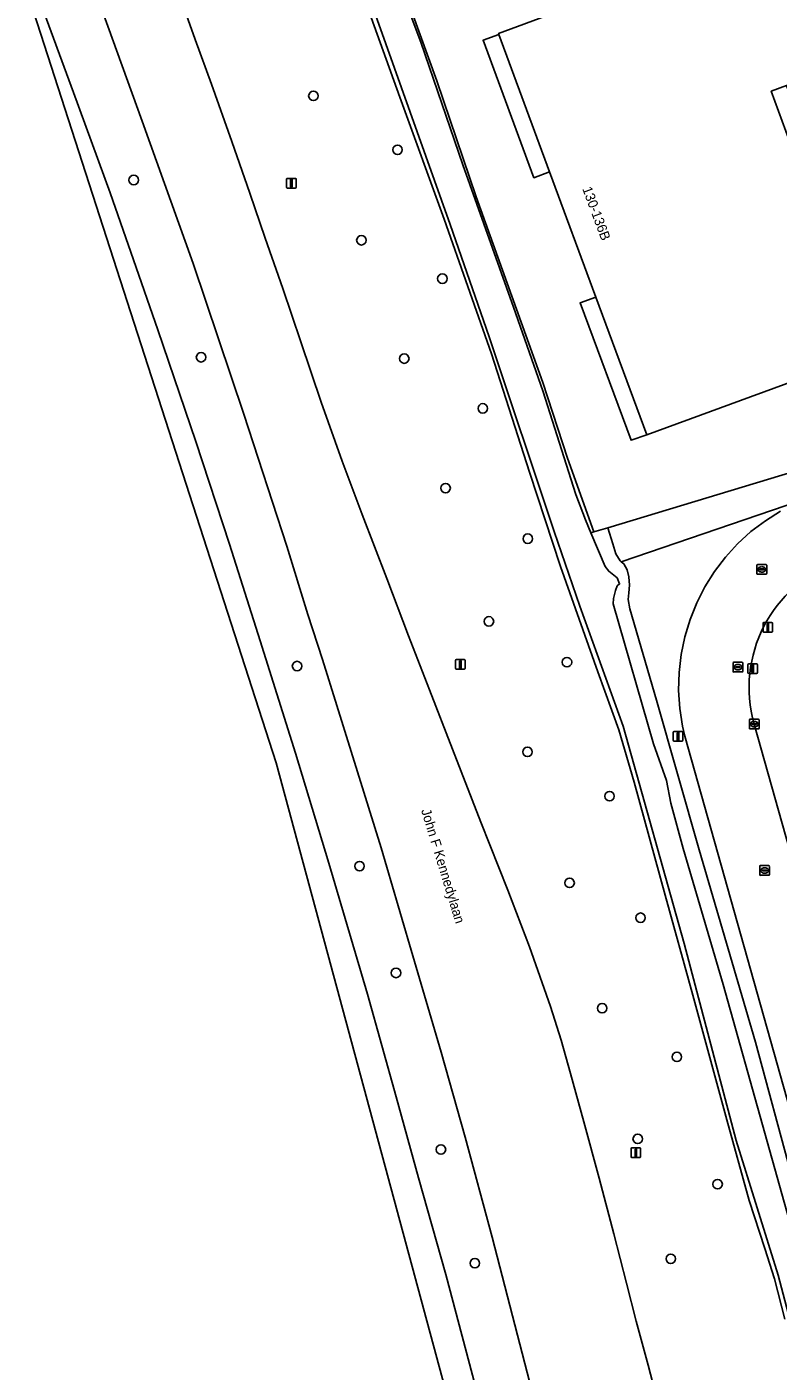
# Model space of a CAD drawing. Extents: x 161385 to 162589, y 388479 to 389756.
# Drawn here: x 162014 to 162091.3, y 388588.6 to 388726.9 of the extents above; entities that cross this region are included whole.
import ezdxf

# ---------------------------------------------------------------- set-up
doc = ezdxf.new("R2010")
doc.units = 0
for name, color, linetype in [('IMGEO_Afsluitpaal', 7, 'Continuous'), ('IMGEO_Berm_groen', 7, 'Continuous'), ('IMGEO_Boom', 7, 'Continuous'), ('IMGEO_Erf', 7, 'Continuous'), ('IMGEO_Groenvoorziening', 7, 'Continuous'), ('IMGEO_Hek', 7, 'Continuous'), ('IMGEO_Kolk', 7, 'Continuous'), ('IMGEO_Lichtmast', 7, 'Continuous'), ('IMGEO_Oever', 7, 'Continuous'), ('IMGEO_Openbare_ruimte_label', 7, 'Continuous'), ('IMGEO_Pand', 7, 'Continuous'), ('IMGEO_Pand_nummerreeks', 7, 'Continuous'), ('IMGEO_Pand_overbouw', 7, 'Continuous'), ('IMGEO_Rijbaan_autoweg', 7, 'Continuous'), ('IMGEO_Rijbaan_lokaal_gesloten', 7, 'Continuous'), ('IMGEO_Rioolput', 7, 'Continuous'), ('IMGEO_Waterloop', 7, 'Continuous')]:
    doc.layers.add(name, color=color, linetype=linetype)

msp = doc.modelspace()

# ---------------------------------------------------------------- linework, layer by layer
at = {"layer": 'IMGEO_Afsluitpaal'}
for p, q in [((162089.78, 388664.76), (162089.78, 388665.56)), ((162089.78, 388665.56), (162089.78, 388664.76)), ((162089.88, 388665.66), (162090.67, 388665.66)), ((162090.67, 388665.66), (162089.88, 388665.66)), ((162090.67, 388664.66), (162089.88, 388664.66)), ((162089.88, 388664.66), (162090.67, 388664.66)), ((162090.77, 388665.56), (162090.77, 388664.76)), ((162090.77, 388664.76), (162090.77, 388665.56)), ((162088.22, 388660.5), (162088.22, 388661.3)), ((162088.22, 388661.3), (162088.22, 388660.5)), ((162088.32, 388661.4), (162089.11, 388661.4)), ((162089.11, 388661.4), (162088.32, 388661.4)), ((162089.11, 388660.4), (162088.32, 388660.4)), ((162088.32, 388660.4), (162089.11, 388660.4)), ((162089.21, 388661.3), (162089.21, 388660.5)), ((162089.21, 388660.5), (162089.21, 388661.3))]:
    msp.add_line(p, q, dxfattribs=at)
for points in [[(162090.2, 388665.53), (162090.35, 388665.53), (162090.35, 388664.78), (162090.2, 388664.78), (162090.2, 388665.53)], [(162088.64, 388661.28), (162088.79, 388661.28), (162088.79, 388660.53), (162088.64, 388660.53), (162088.64, 388661.28)]]:
    msp.add_lwpolyline(points, dxfattribs=at)
for centre, start, end in [((162089.88, 388665.56), 90, 180), ((162089.88, 388665.56), 90, 180), ((162089.88, 388664.76), 180, 270), ((162089.88, 388664.76), 180, 270), ((162090.67, 388665.56), 0, 90), ((162090.67, 388665.56), 360, 90), ((162090.67, 388664.76), 270, 0), ((162090.67, 388664.76), 270, 0), ((162088.32, 388661.3), 90, 180), ((162088.32, 388661.3), 90, 180), ((162088.32, 388660.5), 180, 270), ((162088.32, 388660.5), 180, 270), ((162089.11, 388661.3), 0, 90), ((162089.11, 388661.3), 360, 90), ((162089.11, 388660.5), 270, 0), ((162089.11, 388660.5), 270, 0)]:
    msp.add_arc(centre, 0.1, start, end, dxfattribs=at)
at = {"layer": 'IMGEO_Berm_groen'}
for points in [[(162066.98, 388582.79), (162064.52, 388592.31), (162061.92, 388602.39), (162059.14, 388612.7), (162056.68, 388621.43), (162053.41, 388632.5), (162050.48, 388642.45), (162047.42, 388652.39), (162044.45, 388661.85), (162042.95, 388666.49), (162040.8, 388673.5), (162036.37, 388687.09), (162031.15, 388702.59), (162025.9, 388717.23), (162020.3, 388732.75)], [(162015.35, 388729.73), (162018.85, 388720.21), (162022.61, 388709.88), (162025.01, 388702.99), (162027.52, 388695.78), (162031.42, 388684.29), (162034.88, 388673.71), (162038.05, 388663.78), (162041.67, 388652.21), (162045.12, 388640.89), (162049.09, 388627.42), (162052.04, 388616.85), (162054.33, 388608.5), (162057.13, 388598.56), (162060.49, 388585.85)], [(162029.58, 388730.7), (162031.37, 388725.66), (162033.04, 388721.07), (162035.11, 388715.16), (162036.99, 388709.84), (162038.57, 388705.19), (162040.37, 388700.02), (162042.24, 388694.53), (162044.33, 388688.34), (162046.49, 388682.26), (162048.54, 388676.78), (162051.07, 388670.17), (162053.31, 388664.28), (162055.47, 388658.72), (162057.84, 388652.62), (162060.74, 388645.12), (162063.54, 388638.1), (162065.76, 388632.28), (162067.92, 388626.13), (162069.02, 388622.67), (162069.99, 388619.24), (162071.33, 388614.27), (162072.92, 388608.46), (162074.43, 388602.73), (162075.73, 388597.68), (162076.74, 388593.77), (162077.96, 388589.21), (162079.43, 388583.53)], [(162092.04, 388593.96), (162090.95, 388598.12), (162089.96, 388601.22), (162088.37, 388606.18), (162086.05, 388614.47), (162082.57, 388627.3), (162079.72, 388637.61), (162076.52, 388649.23), (162074.93, 388654.62), (162072.79, 388660.57), (162068.95, 388671.4), (162065.76, 388681.14), (162061.83, 388693.31), (162056.96, 388707.16), (162052.41, 388719.71), (162048.68, 388730.13)]]:
    msp.add_lwpolyline(points, dxfattribs=at)
at = {"layer": 'IMGEO_Boom'}
for centre in [(162043.52, 388719.85), (162052.18, 388714.3), (162025.03, 388711.19), (162048.46, 388704.99), (162056.79, 388701.04), (162031.96, 388692.95), (162052.87, 388692.81), (162060.95, 388687.69), (162057.12, 388679.48), (162065.58, 388674.28), (162061.58, 388665.77), (162041.84, 388661.17), (162069.61, 388661.57), (162065.55, 388652.34), (162073.99, 388647.78), (162048.27, 388640.58), (162069.88, 388638.86), (162077.18, 388635.27), (162052.02, 388629.59), (162073.23, 388625.96), (162080.92, 388620.95), (162056.64, 388611.42), (162076.89, 388612.51), (162085.11, 388607.85), (162060.13, 388599.72), (162080.29, 388600.17)]:
    msp.add_circle(centre, 0.489, dxfattribs=at)
at = {"layer": 'IMGEO_Erf'}
msp.add_lwpolyline([(162100.98, 388807.67), (162082.94, 388800.48), (162082.7, 388801.15), (162081.39, 388800.67), (162075.94, 388798.34), (162071.59, 388796.48), (162071.8, 388795.96), (162037.23, 388781.58), (162036.19, 388781.14), (162035.9, 388781.53), (162034.73, 388780.98), (162034.72, 388780.97), (162034.77, 388780.32), (162037.88, 388771.39), (162041.72, 388760.78), (162051.93, 388733.28), (162056.23, 388721.39), (162060.26, 388709.47), (162067.13, 388690.35), (162069.68, 388682.58), (162072.39, 388674.98), (162073.83, 388675.41), (162119.72, 388689.28)], dxfattribs=at)
msp.add_lwpolyline([(162103.86, 388741.53), (162109.16, 388727.22), (162092.2, 388720.9), (162090.62, 388720.32), (162095.53, 388706.94), (162100.56, 388693.3), (162077.83, 388684.95), (162072.57, 388699.15), (162067.82, 388712.03), (162062.6, 388726.17), (162062.57, 388726.27)], close=True, dxfattribs=at)
at = {"layer": 'IMGEO_Groenvoorziening'}
for points in [[(162119.72, 388689.28), (162073.83, 388675.41)], [(162073.83, 388675.41), (162074.33, 388673.76), (162074.63, 388672.71), (162075.07, 388671.99), (162075.2, 388671.89), (162094.96, 388678.66), (162113.18, 388684.13), (162118, 388685.57), (162118.61, 388686.06)], [(162094.96, 388678.66), (162075.2, 388671.89), (162075.47, 388671.69), (162075.79, 388671.06), (162075.96, 388670.35), (162076.05, 388669.51), (162075.99, 388668.7), (162075.89, 388668.02), (162076.09, 388667.06), (162078.83, 388657.67), (162083.2, 388642.27), (162089, 388622.46), (162092.68, 388608.87)], [(162098, 388596.21), (162081.74, 388653.94), (162081.51, 388654.98), (162081.22, 388656.81), (162081.1, 388658.67), (162081.15, 388660.52), (162081.36, 388662.37), (162081.73, 388664.18), (162082.27, 388665.96), (162082.96, 388667.68), (162083.81, 388669.34), (162084.79, 388670.91), (162085.92, 388672.38), (162087.17, 388673.75), (162088.54, 388675.01), (162090.02, 388676.13), (162091.58, 388677.12)], [(162088.88, 388655.2), (162100.01, 388615.65), (162102.41, 388607.11), (162107.65, 388606.58), (162108, 388606.67), (162107.45, 388608.41), (162112.04, 388609.8), (162111.6, 388611.39), (162108.23, 388623.36), (162108.09, 388623.32), (162107.86, 388624.25), (162103.49, 388623.05), (162093.53, 388658.24), (162100.3, 388660.15), (162098.26, 388666.85), (162119.52, 388673.29)]]:
    msp.add_lwpolyline(points, dxfattribs=at)
msp.add_arc((162102.05, 388658.99), 13.7, 109.3956, 196.0547, dxfattribs=at)
at = {"layer": 'IMGEO_Hek'}
for points in [[(162119.72, 388689.28), (162073.83, 388675.41), (162072.39, 388674.98)], [(162072.07, 388674.88), (162072.39, 388674.98)]]:
    msp.add_lwpolyline(points, dxfattribs=at)
at = {"layer": 'IMGEO_Kolk'}
for p, q in [((162088.38, 388654.77), (162088.38, 388655.63)), ((162088.46, 388655.7), (162089.31, 388655.7)), ((162089.31, 388654.7), (162088.46, 388654.7)), ((162088.64, 388655.19), (162088.64, 388655.21)), ((162088.68, 388655.24), (162089.08, 388655.24)), ((162089.08, 388655.16), (162088.68, 388655.16)), ((162088.87, 388655.48), (162088.9, 388655.48)), ((162088.89, 388654.92), (162088.87, 388654.92)), ((162089.13, 388655.21), (162089.13, 388655.19)), ((162089.38, 388655.63), (162089.38, 388654.77))]:
    msp.add_line(p, q, dxfattribs=at)
for points in [[(162088.38, 388654.77), (162088.38, 388655.63)], [(162088.46, 388655.7), (162089.31, 388655.7)], [(162089.31, 388654.7), (162088.46, 388654.7)], [(162089.38, 388655.63), (162089.38, 388654.77)]]:
    msp.add_lwpolyline(points, dxfattribs=at)
for centre, radius, start, end in [((162088.46, 388655.63), 0.0765, 91.552, 178.448), ((162088.46, 388655.63), 0.0765, 91.552, 178.448), ((162088.46, 388654.78), 0.0765, 181.552, 268.448), ((162088.46, 388654.78), 0.0765, 181.552, 268.448), ((162088.68, 388655.2), 0.0403, 85.8775, 175.7526), ((162088.68, 388655.19), 0.0366, 178.938, 274.7102), ((162089.09, 388655.21), 0.0386, 1.7309, 96.639), ((162089.08, 388655.2), 0.043, 264.8664, 352.4533), ((162089.31, 388655.63), 0.0765, 1.552, 88.448), ((162089.31, 388655.63), 0.0765, 1.552, 88.448), ((162089.31, 388654.78), 0.0765, 271.552, 358.448), ((162089.31, 388654.78), 0.0765, 271.552, 358.448)]:
    msp.add_arc(centre, radius, start, end, dxfattribs=at)
for centre, major_axis, ratio, start_param, end_param in [((162088.87, 388655.2), (-0.387, 0.002), 0.722429, 4.712389, 7.853982), ((162088.89, 388655.2), (-0.39, 0.002), 0.717154, 1.570796, 4.712389)]:
    msp.add_ellipse(centre, major_axis=major_axis, ratio=ratio, start_param=start_param, end_param=end_param, dxfattribs=at)
at = {"layer": 'IMGEO_Lichtmast'}
for p, q in [((162040.76, 388710.46), (162040.76, 388711.26)), ((162040.76, 388711.26), (162040.76, 388710.46)), ((162040.86, 388711.36), (162041.65, 388711.36)), ((162041.65, 388711.36), (162040.86, 388711.36)), ((162041.65, 388710.36), (162040.86, 388710.36)), ((162040.86, 388710.36), (162041.65, 388710.36)), ((162041.75, 388711.26), (162041.75, 388710.46)), ((162041.75, 388710.46), (162041.75, 388711.26)), ((162058.14, 388660.94), (162058.14, 388661.74)), ((162058.14, 388661.74), (162058.14, 388660.94)), ((162058.24, 388661.84), (162059.02, 388661.84)), ((162059.02, 388661.84), (162058.24, 388661.84)), ((162059.12, 388661.74), (162059.12, 388660.94)), ((162059.12, 388660.94), (162059.12, 388661.74)), ((162059.02, 388660.84), (162058.24, 388660.84)), ((162058.24, 388660.84), (162059.02, 388660.84)), ((162080.55, 388653.54), (162080.55, 388654.34)), ((162080.55, 388654.34), (162080.55, 388653.54)), ((162080.65, 388654.44), (162081.43, 388654.44)), ((162081.43, 388654.44), (162080.65, 388654.44)), ((162081.43, 388653.44), (162080.65, 388653.44)), ((162080.65, 388653.44), (162081.43, 388653.44)), ((162081.53, 388654.34), (162081.53, 388653.54)), ((162081.53, 388653.54), (162081.53, 388654.34)), ((162076.2, 388610.69), (162076.2, 388611.49)), ((162076.2, 388611.49), (162076.2, 388610.69)), ((162076.3, 388611.59), (162077.09, 388611.59)), ((162077.09, 388611.59), (162076.3, 388611.59)), ((162077.09, 388610.59), (162076.3, 388610.59)), ((162076.3, 388610.59), (162077.09, 388610.59)), ((162077.19, 388611.49), (162077.19, 388610.69)), ((162077.19, 388610.69), (162077.19, 388611.49))]:
    msp.add_line(p, q, dxfattribs=at)
for points in [[(162041.18, 388711.23), (162041.33, 388711.23), (162041.33, 388710.48), (162041.18, 388710.48), (162041.18, 388711.23)], [(162058.55, 388661.71), (162058.71, 388661.71), (162058.71, 388660.96), (162058.55, 388660.96), (162058.55, 388661.71)], [(162080.96, 388654.31), (162081.12, 388654.31), (162081.12, 388653.56), (162080.96, 388653.56), (162080.96, 388654.31)], [(162076.62, 388611.47), (162076.77, 388611.47), (162076.77, 388610.72), (162076.62, 388610.72), (162076.62, 388611.47)]]:
    msp.add_lwpolyline(points, dxfattribs=at)
for centre, start, end in [((162040.86, 388711.26), 90, 180), ((162040.86, 388711.26), 90, 180), ((162040.86, 388710.46), 180, 270), ((162040.86, 388710.46), 180, 270), ((162041.65, 388711.26), 0, 90), ((162041.65, 388711.26), 360, 90), ((162041.65, 388710.46), 270, 0), ((162041.65, 388710.46), 270, 0), ((162058.24, 388661.74), 90, 180), ((162058.24, 388661.74), 90, 180), ((162059.02, 388661.74), 0, 90), ((162059.02, 388661.74), 360, 90), ((162058.24, 388660.94), 180, 270), ((162058.24, 388660.94), 180, 270), ((162059.02, 388660.94), 270, 0), ((162059.02, 388660.94), 270, 0), ((162080.65, 388654.34), 90, 180), ((162080.65, 388654.34), 90, 180), ((162080.65, 388653.54), 180, 270), ((162080.65, 388653.54), 180, 270), ((162081.43, 388654.34), 0, 90), ((162081.43, 388654.34), 360, 90), ((162081.43, 388653.54), 270, 0), ((162081.43, 388653.54), 270, 0), ((162076.3, 388611.49), 90, 180), ((162076.3, 388611.49), 90, 180), ((162076.3, 388610.69), 180, 270), ((162076.3, 388610.69), 180, 270), ((162077.09, 388611.49), 0, 90), ((162077.09, 388611.49), 360, 90), ((162077.09, 388610.69), 270, 0), ((162077.09, 388610.69), 270, 0)]:
    msp.add_arc(centre, 0.1, start, end, dxfattribs=at)
at = {"layer": 'IMGEO_Oever'}
for points in [[(162041.28, 388760.87), (162054.57, 388725.36), (162058.91, 388712.75), (162064.12, 388698.1), (162067.11, 388689.48), (162070.53, 388678.84), (162071.51, 388676.22), (162072.07, 388674.88), (162072.39, 388674.98), (162069.68, 388682.58), (162067.13, 388690.35), (162060.26, 388709.47), (162056.23, 388721.39), (162051.93, 388733.28)], [(162093.4, 388590.68), (162091.33, 388598.47), (162087.03, 388612.35), (162081.66, 388632.61), (162075.39, 388654.98), (162070.93, 388667.32), (162068.28, 388675.01), (162061.6, 388695.05), (162057.6, 388706.61), (162048.46, 388732.27)], [(162048.68, 388730.13), (162052.41, 388719.71), (162056.96, 388707.16), (162061.83, 388693.31), (162065.76, 388681.14), (162068.95, 388671.4), (162072.79, 388660.57), (162074.93, 388654.62), (162076.52, 388649.23), (162079.72, 388637.61), (162082.57, 388627.3), (162086.05, 388614.47), (162088.37, 388606.18), (162089.96, 388601.22), (162090.95, 388598.12), (162092.04, 388593.96)], [(162092.68, 388608.87), (162089, 388622.46), (162083.2, 388642.27), (162078.83, 388657.67), (162076.09, 388667.06), (162075.89, 388668.02), (162075.99, 388668.7), (162076.05, 388669.51), (162075.96, 388670.35), (162075.79, 388671.06), (162075.47, 388671.69), (162075.2, 388671.89), (162075.07, 388671.99), (162074.63, 388672.71), (162074.33, 388673.76), (162073.83, 388675.41), (162072.39, 388674.98), (162072.07, 388674.88), (162073.54, 388671.42), (162073.91, 388670.93), (162074.79, 388670.24), (162075.02, 388669.63), (162074.78, 388669.41), (162074.61, 388668.94), (162074.4, 388668.14), (162074.37, 388667.58), (162078.53, 388653.17), (162079.86, 388649.39), (162080.31, 388647.06), (162081.58, 388642.4), (162085.69, 388628.4), (162094.25, 388597.8)]]:
    msp.add_lwpolyline(points, dxfattribs=at)
at = {"layer": 'IMGEO_Pand'}
msp.add_lwpolyline([(162062.6, 388726.17), (162067.82, 388712.03), (162072.57, 388699.15), (162077.83, 388684.95), (162100.56, 388693.3), (162095.53, 388706.94), (162090.62, 388720.32), (162092.2, 388720.9), (162109.16, 388727.22), (162103.86, 388741.53), (162062.57, 388726.27)], close=True, dxfattribs=at)
at = {"layer": 'IMGEO_Pand_overbouw'}
for points in [[(162067.82, 388712.03), (162062.6, 388726.17), (162060.98, 388725.58), (162066.21, 388711.42)], [(162095.53, 388706.94), (162097.19, 388707.51), (162092.2, 388720.9), (162090.62, 388720.32)], [(162077.83, 388684.95), (162072.57, 388699.15), (162070.96, 388698.55), (162076.21, 388684.41)]]:
    msp.add_lwpolyline(points, close=True, dxfattribs=at)
at = {"layer": 'IMGEO_Rijbaan_autoweg'}
for points in [[(162020.3, 388732.75), (162025.9, 388717.23), (162031.15, 388702.59), (162036.37, 388687.09), (162040.8, 388673.5), (162042.95, 388666.49), (162044.45, 388661.85), (162047.42, 388652.39), (162050.48, 388642.45), (162053.41, 388632.5), (162056.68, 388621.43), (162059.14, 388612.7), (162061.92, 388602.39), (162064.52, 388592.31), (162066.98, 388582.79)], [(162014.04, 388730.7), (162039.7, 388651.21), (162066.42, 388552.24)], [(162060.49, 388585.85), (162057.13, 388598.56), (162054.33, 388608.5), (162052.04, 388616.85), (162049.09, 388627.42), (162045.12, 388640.89), (162041.67, 388652.21), (162038.05, 388663.78), (162034.88, 388673.71), (162031.42, 388684.29), (162027.52, 388695.78), (162025.01, 388702.99), (162022.61, 388709.88), (162018.85, 388720.21), (162015.35, 388729.73)], [(162079.43, 388583.53), (162077.96, 388589.21), (162076.74, 388593.77), (162075.73, 388597.68), (162074.43, 388602.73), (162072.92, 388608.46), (162071.33, 388614.27), (162069.99, 388619.24), (162069.02, 388622.67), (162067.92, 388626.13), (162065.76, 388632.28), (162063.54, 388638.1), (162060.74, 388645.12), (162057.84, 388652.62), (162055.47, 388658.72), (162053.31, 388664.28), (162051.07, 388670.17), (162048.54, 388676.78), (162046.49, 388682.26), (162044.33, 388688.34), (162042.24, 388694.53), (162040.37, 388700.02), (162038.57, 388705.19), (162036.99, 388709.84), (162035.11, 388715.16), (162033.04, 388721.07), (162031.37, 388725.66), (162029.58, 388730.7)]]:
    msp.add_lwpolyline(points, dxfattribs=at)
at = {"layer": 'IMGEO_Rijbaan_lokaal_gesloten'}
for points in [[(162091.58, 388677.12), (162090.02, 388676.13), (162088.54, 388675.01), (162087.17, 388673.75), (162085.92, 388672.38), (162084.79, 388670.91), (162083.81, 388669.34), (162082.96, 388667.68), (162082.27, 388665.96), (162081.73, 388664.18), (162081.36, 388662.37), (162081.15, 388660.52), (162081.1, 388658.67), (162081.22, 388656.81), (162081.51, 388654.98), (162081.74, 388653.94), (162098, 388596.21)], [(162114.98, 388556.23), (162110.38, 388575.54), (162106.15, 388593.26), (162105.57, 388595.61), (162105.07, 388597.69), (162102.41, 388607.11), (162100.01, 388615.65), (162088.88, 388655.2)]]:
    msp.add_lwpolyline(points, dxfattribs=at)
msp.add_arc((162102.05, 388658.99), 13.7, 109.3956, 196.0547, dxfattribs=at)
at = {"layer": 'IMGEO_Rioolput'}
for p, q in [((162089.16, 388670.69), (162089.16, 388671.54)), ((162089.23, 388671.62), (162090.08, 388671.62)), ((162089.65, 388671.4), (162089.67, 388671.4)), ((162090.16, 388671.54), (162090.16, 388670.69)), ((162090.08, 388670.62), (162089.23, 388670.62)), ((162089.42, 388671.11), (162089.42, 388671.12)), ((162089.46, 388671.16), (162089.86, 388671.16)), ((162089.85, 388671.07), (162089.46, 388671.07)), ((162089.67, 388670.84), (162089.64, 388670.84)), ((162089.9, 388671.12), (162089.9, 388671.11)), ((162086.7, 388660.63), (162086.7, 388661.48)), ((162086.77, 388661.56), (162087.62, 388661.56)), ((162087.62, 388660.56), (162086.77, 388660.56)), ((162086.95, 388661.05), (162086.95, 388661.06)), ((162087.39, 388661.01), (162086.99, 388661.01)), ((162087, 388661.1), (162087.39, 388661.1)), ((162087.18, 388661.34), (162087.21, 388661.34)), ((162087.21, 388660.78), (162087.18, 388660.78)), ((162087.44, 388661.06), (162087.44, 388661.05)), ((162087.7, 388661.48), (162087.7, 388660.63)), ((162089.45, 388639.71), (162089.45, 388640.56)), ((162089.52, 388640.64), (162090.38, 388640.64)), ((162090.38, 388639.64), (162089.52, 388639.64)), ((162089.71, 388640.13), (162089.71, 388640.14)), ((162089.75, 388640.18), (162090.15, 388640.18)), ((162090.14, 388640.09), (162089.75, 388640.09)), ((162089.96, 388639.86), (162089.93, 388639.86)), ((162089.94, 388640.42), (162089.96, 388640.42)), ((162090.19, 388640.14), (162090.19, 388640.13)), ((162090.45, 388640.56), (162090.45, 388639.71))]:
    msp.add_line(p, q, dxfattribs=at)
for points in [[(162089.16, 388670.69), (162089.16, 388671.54)], [(162089.23, 388671.62), (162090.08, 388671.62)], [(162090.16, 388671.54), (162090.16, 388670.69)], [(162090.08, 388670.62), (162089.23, 388670.62)], [(162086.7, 388660.63), (162086.7, 388661.48)], [(162086.77, 388661.56), (162087.62, 388661.56)], [(162087.62, 388660.56), (162086.77, 388660.56)], [(162087.7, 388661.48), (162087.7, 388660.63)], [(162089.45, 388639.71), (162089.45, 388640.56)], [(162089.52, 388640.64), (162090.38, 388640.64)], [(162090.38, 388639.64), (162089.52, 388639.64)], [(162090.45, 388640.56), (162090.45, 388639.71)]]:
    msp.add_lwpolyline(points, dxfattribs=at)
for centre, radius, start, end in [((162089.23, 388671.54), 0.0765, 91.552, 178.448), ((162089.23, 388671.54), 0.0765, 91.552, 178.448), ((162090.08, 388671.54), 0.0765, 1.552, 88.448), ((162090.08, 388671.54), 0.0765, 1.552, 88.448), ((162089.23, 388670.69), 0.0765, 181.552, 268.448), ((162089.23, 388670.69), 0.0765, 181.552, 268.448), ((162089.46, 388671.12), 0.0403, 85.8775, 175.7526), ((162089.45, 388671.11), 0.0366, 178.938, 274.7102), ((162089.86, 388671.12), 0.043, 264.8664, 352.4533), ((162089.86, 388671.12), 0.0386, 1.7309, 96.639), ((162090.08, 388670.69), 0.0765, 271.552, 358.448), ((162090.08, 388670.69), 0.0765, 271.552, 358.448), ((162086.77, 388661.48), 0.0765, 91.552, 178.448), ((162086.77, 388661.48), 0.0765, 91.552, 178.448), ((162086.77, 388660.63), 0.0765, 181.552, 268.448), ((162086.77, 388660.63), 0.0765, 181.552, 268.448), ((162086.99, 388661.06), 0.0403, 85.8775, 175.7526), ((162086.99, 388661.05), 0.0366, 178.938, 274.7102), ((162087.4, 388661.06), 0.0386, 1.7309, 96.639), ((162087.4, 388661.06), 0.043, 264.8664, 352.4533), ((162087.62, 388661.48), 0.0765, 1.552, 88.448), ((162087.62, 388661.48), 0.0765, 1.552, 88.448), ((162087.62, 388660.63), 0.0765, 271.552, 358.448), ((162087.62, 388660.63), 0.0765, 271.552, 358.448), ((162089.52, 388640.56), 0.0765, 91.552, 178.448), ((162089.52, 388640.56), 0.0765, 91.552, 178.448), ((162089.52, 388639.71), 0.0765, 181.552, 268.448), ((162089.52, 388639.71), 0.0765, 181.552, 268.448), ((162089.75, 388640.14), 0.0403, 85.8775, 175.7526), ((162089.74, 388640.13), 0.0366, 178.938, 274.7102), ((162090.15, 388640.14), 0.043, 264.8664, 352.4533), ((162090.15, 388640.14), 0.0386, 1.7309, 96.639), ((162090.37, 388640.56), 0.0765, 1.552, 88.448), ((162090.37, 388640.56), 0.0765, 1.552, 88.448), ((162090.37, 388639.71), 0.0765, 271.552, 358.448), ((162090.37, 388639.71), 0.0765, 271.552, 358.448)]:
    msp.add_arc(centre, radius, start, end, dxfattribs=at)
for centre, major_axis, ratio, start_param, end_param in [((162089.64, 388671.12), (-0.387, 0.002), 0.722429, 4.712389, 7.853982), ((162089.67, 388671.12), (-0.39, 0.002), 0.717154, 1.570796, 4.712389), ((162087.18, 388661.06), (-0.387, 0.002), 0.722429, 4.712389, 7.853982), ((162087.21, 388661.06), (-0.39, 0.002), 0.717154, 1.570796, 4.712389), ((162089.94, 388640.14), (-0.387, 0.002), 0.722429, 4.712389, 7.853982), ((162089.96, 388640.14), (-0.39, 0.002), 0.717154, 1.570796, 4.712389)]:
    msp.add_ellipse(centre, major_axis=major_axis, ratio=ratio, start_param=start_param, end_param=end_param, dxfattribs=at)
at = {"layer": 'IMGEO_Waterloop'}
for points in [[(162094.25, 388597.8), (162085.69, 388628.4), (162081.58, 388642.4), (162080.31, 388647.06), (162079.86, 388649.39), (162078.53, 388653.17), (162074.37, 388667.58), (162074.4, 388668.14), (162074.61, 388668.94), (162074.78, 388669.41), (162075.02, 388669.63), (162074.79, 388670.24), (162073.91, 388670.93), (162073.54, 388671.42), (162072.07, 388674.88), (162071.51, 388676.22), (162070.53, 388678.84), (162067.11, 388689.48), (162064.12, 388698.1), (162058.91, 388712.75), (162054.57, 388725.36), (162041.28, 388760.87)], [(162048.46, 388732.27), (162057.6, 388706.61), (162061.6, 388695.05), (162068.28, 388675.01), (162070.93, 388667.32), (162075.39, 388654.98), (162081.66, 388632.61), (162087.03, 388612.35), (162091.33, 388598.47), (162093.4, 388590.68)]]:
    msp.add_lwpolyline(points, dxfattribs=at)

# ---------------------------------------------------------------- texts
at = {"layer": 'IMGEO_Openbare_ruimte_label'}
msp.add_text('John F Kennedylaan', height=1, rotation=286.9847, dxfattribs=at).set_placement((162054.59, 388646.32))
at = {"layer": 'IMGEO_Pand_nummerreeks'}
msp.add_text('130-136B', height=1, rotation=290.3548, dxfattribs=at).set_placement((162071.17, 388710.3))

doc.saveas('drawing.dxf')
